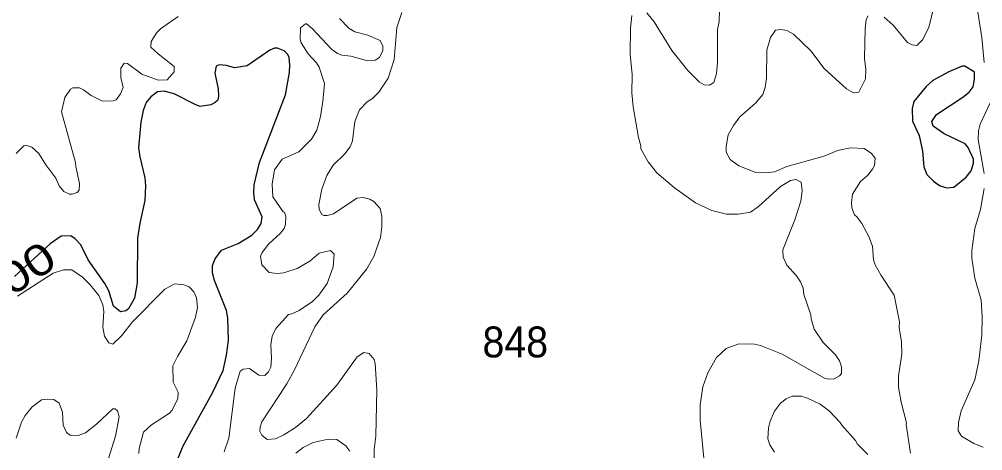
# Model space of a CAD drawing. Extents: x 598.3 to 623.2, y 6902.2 to 6930.1.
# Drawn here: x 616.767 to 619.26, y 6923.804 to 6924.922 of the extents above; entities that cross this region are included whole.
import ezdxf
from ezdxf.enums import TextEntityAlignment as Align

# ---------------------------------------------------------------- set-up
doc = ezdxf.new("R2010")
doc.units = 0
doc.header["$LTSCALE"] = 0.032
doc.layers.add('1', color=7, linetype='Continuous', lineweight=25)
doc.layers.add('2', color=7, linetype='Continuous', lineweight=13)
doc.layers.add('21', color=7, linetype='Continuous')
doc.layers.add('61', color=7, linetype='Continuous')

msp = doc.modelspace()

# ---------------------------------------------------------------- linework, layer by layer
at = {"layer": '1'}
msp.add_lwpolyline([(617.1752, 6923.779), (617.191, 6923.817), (617.2667, 6923.9539), (617.2942, 6924.0121), (617.3031, 6924.0514), (617.3086, 6924.0893), (617.3062, 6924.1481), (617.3029, 6924.1676), (617.2722, 6924.245), (617.2673, 6924.2647), (617.2666, 6924.2838), (617.274, 6924.3011), (617.2905, 6924.3236), (617.3331, 6924.341), (617.3687, 6924.3627), (617.3829, 6924.3767), (617.3928, 6924.3926), (617.3951, 6924.4095), (617.3758, 6924.4541), (617.3735, 6924.4725), (617.3743, 6924.493), (617.3886, 6924.5503), (617.456, 6924.7261), (617.4665, 6924.7838), (617.4673, 6924.8038), (617.4649, 6924.8229), (617.4616, 6924.8303), (617.4519, 6924.8399), (617.4349, 6924.8464), (617.4276, 6924.8464), (617.4149, 6924.8412), (617.3566, 6924.801), (617.3235, 6924.7955), (617.3031, 6924.802), (617.2842, 6924.8034), (617.2765, 6924.8003), (617.2731, 6924.7822), (617.2812, 6924.7417), (617.2827, 6924.7227), (617.2807, 6924.7124), (617.274, 6924.706), (617.2623, 6924.7002), (617.235, 6924.6959), (617.2234, 6924.6997), (617.1673, 6924.7289), (617.1419, 6924.7355), (617.1249, 6924.734), (617.1073, 6924.7203), (617.0951, 6924.7057), (617.0877, 6924.6856), (617.0817, 6924.6549), (617.0756, 6924.5889), (617.0787, 6924.5649), (617.0917, 6924.5105), (617.0933, 6924.4898), (617.0917, 6924.4519), (617.0787, 6924.3939), (617.0731, 6924.3548), (617.0724, 6924.2392), (617.065, 6924.1996), (617.0498, 6924.1716), (617.0428, 6924.1669), (617.0289, 6924.1641), (617.0109, 6924.1785), (616.9983, 6924.2182), (616.988, 6924.2372), (616.9452, 6924.2985), (616.9266, 6924.3373), (616.9118, 6924.3528), (616.9001, 6924.3605), (616.8753, 6924.3601), (616.847, 6924.3402), (616.7544, 6924.2556)], dxfattribs=at)
msp.add_lwpolyline([(619.14, 6924.675), (619.2079, 6924.7195), (619.2241, 6924.7325), (619.2344, 6924.747), (619.2384, 6924.7663), (619.2384, 6924.7846), (619.2129, 6924.8001), (619.2061, 6924.8003), (619.1721, 6924.7857), (619.1307, 6924.7626), (619.1129, 6924.7476), (619.0816, 6924.709), (619.0766, 6924.6905), (619.0782, 6924.6581), (619.0948, 6924.6208), (619.1041, 6924.5801), (619.1074, 6924.5394), (619.1152, 6924.5192), (619.1322, 6924.5019), (619.1476, 6924.4912), (619.1656, 6924.4846), (619.185, 6924.4871), (619.2169, 6924.5124), (619.23, 6924.5293), (619.236, 6924.5493), (619.236, 6924.559), (619.2219, 6924.5892), (619.2142, 6924.5987), (619.1594, 6924.6245), (619.1311, 6924.6446), (619.1278, 6924.6565)], close=True, dxfattribs=at)
at = {"layer": '2'}
for points in [[(618.3905, 6924.9383), (618.4095, 6924.9152), (618.4548, 6924.8407), (618.4962, 6924.7893), (618.5271, 6924.7588), (618.5386, 6924.7521), (618.5528, 6924.751), (618.5638, 6924.758), (618.5707, 6924.7812), (618.573, 6924.81), (618.5737, 6924.8949), (618.5779, 6924.915), (618.5796, 6924.9803)], [(617.7565, 6924.939), (617.7441, 6924.9005), (617.7367, 6924.8176), (617.7213, 6924.7693), (617.6968, 6924.733), (617.6804, 6924.7163), (617.6668, 6924.7076), (617.6475, 6924.6872), (617.635, 6924.6572), (617.6293, 6924.6066), (617.6226, 6924.5911), (617.6095, 6924.5734), (617.5787, 6924.5441), (617.5627, 6924.5168), (617.5499, 6924.4816), (617.5418, 6924.4415), (617.5424, 6924.4292), (617.5497, 6924.4161), (617.5548, 6924.4134), (617.5634, 6924.4134), (617.5801, 6924.418), (617.6405, 6924.4586), (617.657, 6924.4603), (617.6736, 6924.4558), (617.6842, 6924.4497), (617.7004, 6924.4318), (617.7053, 6924.4117), (617.7053, 6924.3837), (617.7012, 6924.3565), (617.684, 6924.3076), (617.666, 6924.2752), (617.6153, 6924.2124), (617.5531, 6924.1559), (617.5314, 6924.1254), (617.4786, 6924.0135), (617.4591, 6923.9776), (617.3946, 6923.8792), (617.3898, 6923.865), (617.3897, 6923.8549), (617.3949, 6923.8448), (617.4083, 6923.8336), (617.43, 6923.8346), (617.4517, 6923.8449), (617.4815, 6923.8642), (617.5098, 6923.8875), (617.5884, 6923.9741), (617.6411, 6924.0472), (617.6586, 6924.0588), (617.6723, 6924.0562), (617.6847, 6924.0407), (617.6874, 6924.0299), (617.6924, 6923.9622), (617.6891, 6923.8416), (617.6851, 6923.8071), (617.6842, 6923.7474)], [(619.1341, 6924.9576), (619.1199, 6924.8999), (619.1041, 6924.8684), (619.0892, 6924.8538), (619.0769, 6924.8558), (619.0645, 6924.8615), (619.0276, 6924.906), (619.0043, 6924.9267)], [(619.2636, 6924.8095), (619.2572, 6924.8746), (619.2441, 6924.956)], [(617.1781, 6924.9289), (617.132, 6924.8972), (617.1231, 6924.8875), (617.108, 6924.8639), (617.1076, 6924.8492), (617.1259, 6924.8317), (617.1676, 6924.7996), (617.168, 6924.7856), (617.1492, 6924.7648), (617.1267, 6924.7642), (617.0839, 6924.7791), (617.0468, 6924.8072), (617.0386, 6924.8075), (617.0294, 6924.7946), (617.0295, 6924.7711), (617.0358, 6924.7452), (617.0292, 6924.7288), (617.018, 6924.7131), (617.0097, 6924.7105), (616.9825, 6924.7097), (616.9528, 6924.7241), (616.9333, 6924.7386), (616.9225, 6924.7436), (616.9055, 6924.7436), (616.8991, 6924.7403), (616.8849, 6924.7193), (616.8764, 6924.6819), (616.9128, 6924.551), (616.913, 6924.5402), (616.9225, 6924.4965), (616.9216, 6924.4788), (616.9167, 6924.4733), (616.9039, 6924.4685), (616.8967, 6924.4685), (616.8826, 6924.4752), (616.8705, 6924.49), (616.8612, 6924.5103), (616.8361, 6924.5443), (616.8177, 6924.5741), (616.7994, 6924.5906), (616.784, 6924.5954), (616.7789, 6924.594), (616.759, 6924.5736)], [(617.412, 6924.0089), (617.418, 6924.021), (617.4195, 6924.0431), (617.418, 6924.0788), (617.4211, 6924.1006), (617.4304, 6924.1207), (617.4639, 6924.1573), (617.4717, 6924.1583), (617.4911, 6924.1677), (617.5254, 6924.1906), (617.542, 6924.2071), (617.5639, 6924.2375), (617.579, 6924.2806), (617.5814, 6924.3136), (617.5724, 6924.3225), (617.5431, 6924.3159), (617.5189, 6924.295), (617.4857, 6924.276), (617.4514, 6924.2645), (617.434, 6924.2629), (617.4134, 6924.2656), (617.3942, 6924.2854), (617.3913, 6924.3081), (617.3951, 6924.3173), (617.4118, 6924.3392), (617.4432, 6924.3675), (617.4519, 6924.3796), (617.4559, 6924.391), (617.4568, 6924.4101), (617.453, 6924.4216), (617.4494, 6924.4233), (617.4229, 6924.4614), (617.4212, 6924.4949), (617.4269, 6924.5313), (617.4473, 6924.5589), (617.4903, 6924.5781), (617.5234, 6924.6109), (617.5367, 6924.6345), (617.5459, 6924.6694), (617.5524, 6924.7083), (617.5565, 6924.7552), (617.5432, 6924.7974), (617.5357, 6924.8089), (617.5144, 6924.8319), (617.4962, 6924.8608), (617.4933, 6924.87), (617.4949, 6924.8998), (617.5076, 6924.9101), (617.5104, 6924.9101), (617.5259, 6924.8964), (617.5747, 6924.8442), (617.5901, 6924.8332), (617.6017, 6924.8287), (617.6249, 6924.826), (617.6651, 6924.8148), (617.6879, 6924.8158), (617.6988, 6924.823), (617.7077, 6924.8409), (617.7077, 6924.8521), (617.7005, 6924.8665), (617.6687, 6924.8802), (617.6355, 6924.8891), (617.6197, 6924.8989), (617.5954, 6924.9234)], [(618.416, 6924.5242), (618.3936, 6924.5525), (618.3748, 6924.5861), (618.3754, 6924.5936), (618.3688, 6924.615), (618.3552, 6924.6944), (618.3513, 6924.7314), (618.3528, 6924.7782), (618.3473, 6924.8313), (618.3484, 6924.8987), (618.3521, 6924.9316)], [(618.9632, 6924.9303), (618.9583, 6924.9206), (618.9552, 6924.8967), (618.9535, 6924.8204), (618.9567, 6924.7912), (618.956, 6924.7669), (618.9394, 6924.7331), (618.9255, 6924.7307), (618.9069, 6924.741), (618.8493, 6924.7944), (618.8148, 6924.8395), (618.7696, 6924.883), (618.7528, 6924.8925), (618.7372, 6924.895), (618.7237, 6924.8932), (618.7106, 6924.8748), (618.7006, 6924.8418), (618.7001, 6924.769), (618.6968, 6924.7447), (618.6905, 6924.7268), (618.6718, 6924.704), (618.6315, 6924.6685), (618.6148, 6924.6464), (618.6007, 6924.6221), (618.5958, 6924.592), (618.5958, 6924.5778), (618.6059, 6924.5587), (618.6288, 6924.5417), (618.6727, 6924.5249)], [(619.2635, 6924.5221), (619.248, 6924.6101), (619.2489, 6924.6326), (619.2531, 6924.65), (619.2789, 6924.7048)], [(618.6727, 6924.5249), (618.697, 6924.5235), (618.7207, 6924.5267), (618.7528, 6924.5404), (618.8495, 6924.5673), (618.8842, 6924.5818), (618.9177, 6924.5882), (618.9524, 6924.5872), (618.9717, 6924.574), (618.981, 6924.5615), (618.9795, 6924.5432), (618.9745, 6924.5332), (618.961, 6924.5171), (618.9437, 6924.5014), (618.9229, 6924.4685), (618.9196, 6924.446), (618.9207, 6924.4331), (618.9279, 6924.4149), (618.9341, 6924.4101), (618.9469, 6924.3925), (618.9647, 6924.3586), (618.9744, 6924.3343), (618.977, 6924.2987), (618.9815, 6924.2855), (618.9964, 6924.2583), (619.0305, 6924.2071), (619.0441, 6924.1379), (619.0437, 6924.123), (619.0491, 6924.0861), (619.0506, 6924.0545), (619.0418, 6923.9979), (619.0418, 6923.9692), (619.0488, 6923.9302), (619.0627, 6923.8761), (619.0613, 6923.8718), (619.0725, 6923.7981)], [(618.5415, 6923.7499), (618.5286, 6923.8834), (618.5286, 6923.9234), (618.535, 6923.9695), (618.5483, 6924.0063), (618.5707, 6924.0458), (618.5959, 6924.0692), (618.6282, 6924.0814), (618.6689, 6924.0798), (618.6846, 6924.0767), (618.7404, 6924.0545), (618.8499, 6923.9925), (618.8606, 6923.9899), (618.8755, 6923.99), (618.8887, 6923.9982), (618.8937, 6924.0043), (618.8945, 6924.0214), (618.8887, 6924.037), (618.8784, 6924.0521), (618.8468, 6924.0845), (618.8238, 6924.1193), (618.8153, 6924.1457), (618.815, 6924.1561), (618.7965, 6924.2092), (618.7948, 6924.2255), (618.7883, 6924.2419), (618.778, 6924.2569), (618.7523, 6924.2849), (618.743, 6924.3052), (618.7423, 6924.3247), (618.773, 6924.402), (618.7885, 6924.4509), (618.7924, 6924.4776), (618.79, 6924.4998), (618.7757, 6924.5063), (618.7624, 6924.5039), (618.7365, 6924.4885), (618.6785, 6924.4354), (618.6584, 6924.4216), (618.6271, 6924.4166), (618.5969, 6924.4166), (618.5588, 6924.4262), (618.5162, 6924.4459), (618.4622, 6924.4848), (618.416, 6924.5242)], [(619.2605, 6923.8133), (619.2363, 6923.8227), (619.2047, 6923.8418), (619.1956, 6923.856), (619.1964, 6923.8775), (619.2033, 6923.9072), (619.2393, 6923.9879), (619.2492, 6924.0372), (619.2571, 6924.1035), (619.258, 6924.1511), (619.2555, 6924.1942), (619.2393, 6924.2509), (619.2313, 6924.3028), (619.2312, 6924.3228), (619.2393, 6924.3799), (619.2538, 6924.4293), (619.2635, 6924.4835)], [(616.7624, 6924.2047), (616.8551, 6924.2643), (616.8818, 6924.2726), (616.9033, 6924.2726), (616.9308, 6924.2537), (616.9505, 6924.234), (616.9729, 6924.2059), (616.9832, 6924.1821), (616.9856, 6924.1646), (616.9833, 6924.1243), (616.9872, 6924.1005), (616.9986, 6924.084), (617.0092, 6924.0799), (617.0316, 6924.1015), (617.0602, 6924.1382), (617.1432, 6924.2227), (617.1695, 6924.2368), (617.1927, 6924.2342), (617.2063, 6924.2284), (617.219, 6924.2153), (617.2252, 6924.1999), (617.2277, 6924.1749), (617.223, 6924.1501), (617.2005, 6924.0888), (617.1762, 6924.0481), (617.1645, 6924.0238), (617.1654, 6923.9815), (617.1783, 6923.9557), (617.1773, 6923.9397), (617.1624, 6923.9095), (617.1552, 6923.9013), (617.1089, 6923.8712), (617.0886, 6923.8525), (617.0772, 6923.8101), (617.0767, 6923.7969)], [(617.2967, 6923.8017), (617.3093, 6923.8365), (617.3258, 6923.9659), (617.3387, 6924.0102), (617.346, 6924.0158), (617.3627, 6924.0167), (617.3868, 6923.9998), (617.4023, 6923.9993), (617.412, 6924.0089)], [(616.9979, 6923.7839), (617.0156, 6923.8416), (617.0253, 6923.8918), (617.0213, 6923.9077), (617.0153, 6923.913), (617.0089, 6923.9128), (616.967, 6923.8727), (616.9381, 6923.8501), (616.9191, 6923.8434), (616.8986, 6923.8442), (616.8891, 6923.8512), (616.8803, 6923.8704), (616.8787, 6923.904), (616.8698, 6923.9277), (616.8564, 6923.9366), (616.8403, 6923.9381), (616.8248, 6923.9357), (616.8007, 6923.9175), (616.7821, 6923.8956), (616.7728, 6923.8778), (616.7589, 6923.8368)], [(618.9624, 6923.7947), (618.9353, 6923.8212), (618.93, 6923.8305), (618.8946, 6923.87), (618.8906, 6923.8771), (618.8633, 6923.9062), (618.8389, 6923.9251), (618.806, 6923.9407), (618.7895, 6923.9455), (618.7663, 6923.9455), (618.7514, 6923.9385), (618.736, 6923.927), (618.7212, 6923.9065), (618.7099, 6923.881), (618.7057, 6923.8636), (618.7035, 6923.8352), (618.7088, 6923.8197), (618.721, 6923.8007)], [(617.6221, 6923.8032), (617.6116, 6923.8171), (617.5885, 6923.8335), (617.5659, 6923.8337), (617.5275, 6923.8256), (617.5016, 6923.8129), (617.4825, 6923.7977)]]:
    msp.add_lwpolyline(points, dxfattribs=at)

# ---------------------------------------------------------------- texts
at = {"layer": '21', "width": 0.95}
msp.add_text('848', height=0.08, dxfattribs=at).set_placement((617.9654, 6924.0459))
at = {"layer": '61', "width": 1.25}
msp.add_text('900', height=0.08, rotation=33.69, dxfattribs=at).set_placement((616.7777, 6924.223), align=Align.CENTER)

doc.saveas('drawing.dxf')
